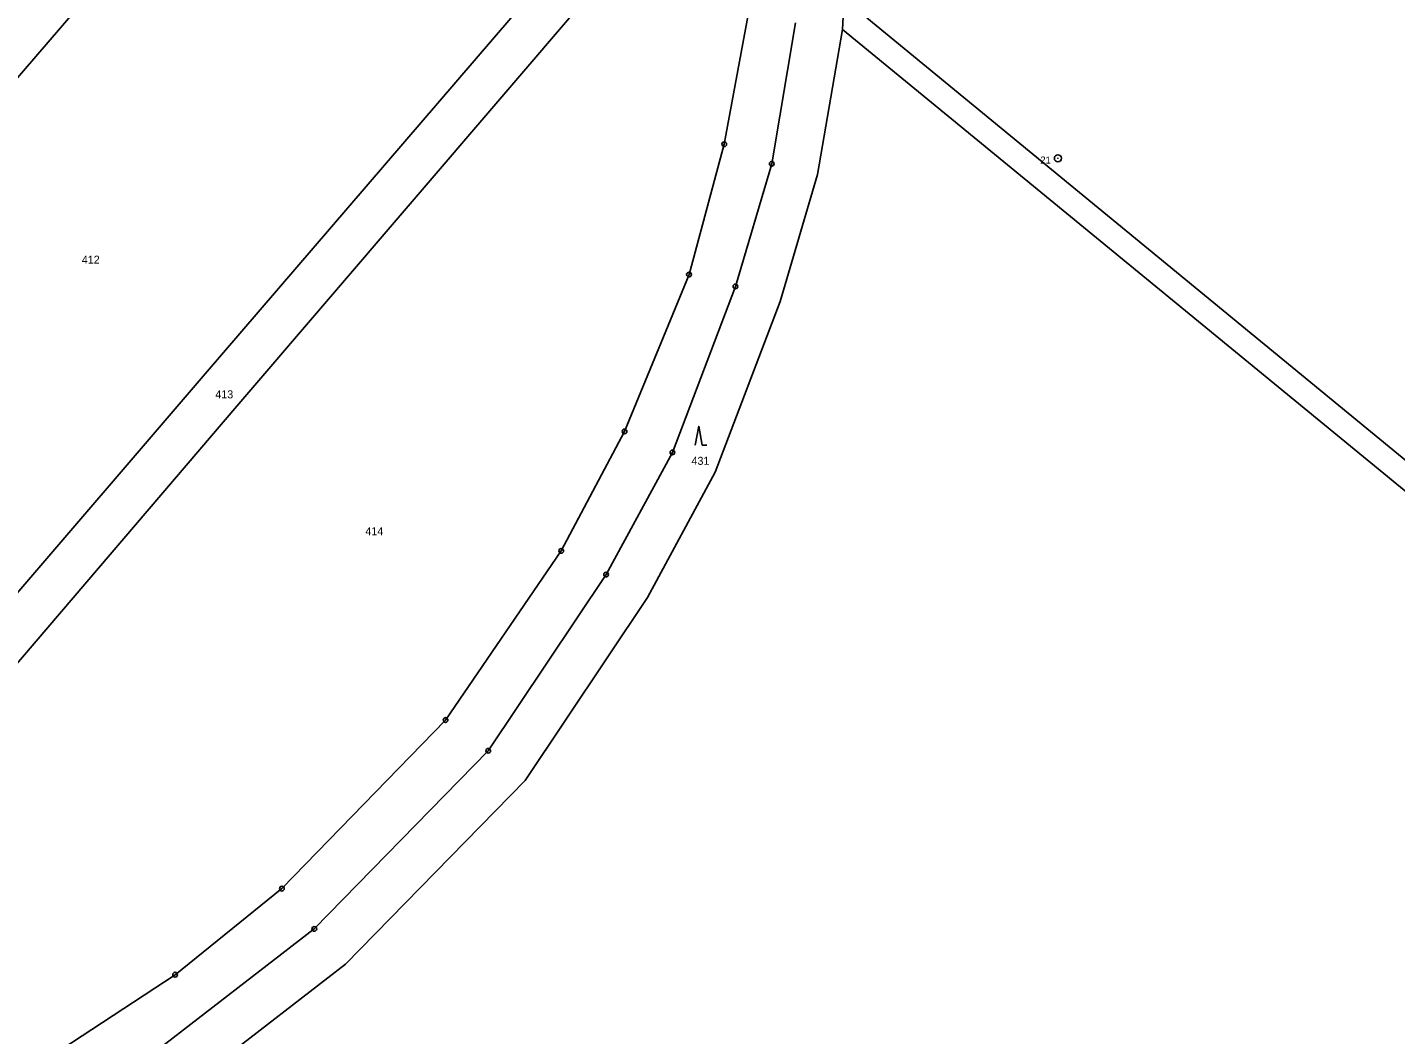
# Model space of a CAD drawing. Extents: x -759947 to -757003, y -1019641 to -1017100.
# Drawn here: x -759255.7 to -758964.9, y -1017798.6 to -1017584.5 of the extents above; entities that cross this region are included whole.
import ezdxf
from ezdxf.enums import TextEntityAlignment as Align

# ---------------------------------------------------------------- set-up
doc = ezdxf.new("R2010")
doc.units = 0
doc.header["$LTSCALE"] = 0.68
for name, color, linetype, lineweight in [('1', 7, 'Continuous', 25), ('3', 7, 'Continuous', 25), ('8', 7, 'Continuous', 25)]:
    doc.layers.add(name, color=color, linetype=linetype, lineweight=lineweight)
doc.layers.add('2', color=7, linetype='Continuous')

msp = doc.modelspace()

# ---------------------------------------------------------------- linework, layer by layer
at = {"layer": '1'}
for p, q in [((-759273.72, -1017613.81), (-759166.27, -1017488.63)), ((-759106.89, -1017528.89), (-759217.86, -1017658.16)), ((-759082.48, -1017584.98), (-759079.26, -1017530.4)), ((-759211.15, -1017665.01), (-759100.7, -1017535.99)), ((-759102.33, -1017581.05), (-759107.59, -1017609.36)), ((-759097.5, -1017613.51), (-759092.42, -1017583.57)), ((-759077.32, -1017582.53), (-758932.25, -1017701.65)), ((-759082.48, -1017584.98), (-759087.74, -1017615.77)), ((-758935.12, -1017705.86), (-759082.48, -1017584.98)), ((-759107.59, -1017609.36), (-759115.07, -1017637.05)), ((-759105.22, -1017639.58), (-759097.5, -1017613.51)), ((-759087.74, -1017615.77), (-759095.69, -1017642.77)), ((-759115.07, -1017637.05), (-759128.75, -1017670.4)), ((-759118.6, -1017674.84), (-759105.22, -1017639.58)), ((-759095.69, -1017642.77), (-759109.49, -1017679.02)), ((-759217.86, -1017658.16), (-759328.82, -1017787.43)), ((-759321.8, -1017794.26), (-759211.15, -1017665.01)), ((-759128.75, -1017670.4), (-759142.22, -1017695.77)), ((-759132.68, -1017700.8), (-759118.6, -1017674.84)), ((-759109.49, -1017679.02), (-759123.9, -1017705.66)), ((-759142.22, -1017695.77), (-759166.79, -1017731.71)), ((-759157.72, -1017738.26), (-759132.68, -1017700.8)), ((-759123.9, -1017705.66), (-759149.92, -1017744.59)), ((-759166.79, -1017731.71), (-759201.58, -1017767.55)), ((-759194.69, -1017776.1), (-759157.72, -1017738.26)), ((-759149.92, -1017744.59), (-759188.03, -1017783.59)), ((-759201.58, -1017767.55), (-759224.27, -1017785.83)), ((-759229.39, -1017802.88), (-759194.69, -1017776.1)), ((-759188.03, -1017783.59), (-759223.82, -1017811.22)), ((-759224.27, -1017785.83), (-759252.89, -1017804.65))]:
    msp.add_line(p, q, dxfattribs=at)
at = {"layer": '3'}
msp.add_line((-759112.26, -1017673.28), (-759111.264, -1017673.28), dxfattribs=at)
msp.add_lwpolyline([(-759112.26, -1017673.28), (-759113.01, -1017669.28), (-759113.76, -1017673.28)], dxfattribs=at)
at = {"layer": '8'}
for centre, radius in [((-759107.59, -1017609.3599), 0.5), ((-759107.59, -1017609.3599), 0.0303), ((-759097.5, -1017613.5099), 0.5), ((-759036.69, -1017612.3498), 0.75), ((-759036.69, -1017612.3498), 0.03), ((-759097.5, -1017613.5099), 0.0303), ((-759115.07, -1017637.0499), 0.5), ((-759115.07, -1017637.0499), 0.0303), ((-759105.22, -1017639.5799), 0.5), ((-759105.22, -1017639.5799), 0.0303), ((-759128.75, -1017670.3999), 0.5), ((-759128.75, -1017670.3999), 0.0303), ((-759118.6, -1017674.8399), 0.5), ((-759118.6, -1017674.8399), 0.0303), ((-759142.22, -1017695.7699), 0.5), ((-759142.22, -1017695.7699), 0.0303), ((-759132.68, -1017700.7999), 0.5), ((-759132.68, -1017700.7999), 0.0303), ((-759166.79, -1017731.7099), 0.5), ((-759166.79, -1017731.7099), 0.0303), ((-759157.72, -1017738.2599), 0.5), ((-759157.72, -1017738.2599), 0.0303), ((-759201.58, -1017767.5499), 0.5), ((-759201.58, -1017767.5499), 0.0303), ((-759194.69, -1017776.0999), 0.5), ((-759194.69, -1017776.0999), 0.0303), ((-759224.27, -1017785.8299), 0.5), ((-759224.27, -1017785.8299), 0.0303)]:
    msp.add_circle(centre, radius, dxfattribs=at)

# ---------------------------------------------------------------- texts
at = {"layer": '2'}
for s, p in [('412', (-759244.09, -1017634.745)), ('413', (-759215.72, -1017663.355)), ('431', (-759114.54, -1017677.485)), ('414', (-759183.83, -1017692.445))]:
    msp.add_text(s, height=1.7, dxfattribs=at).set_placement(p)
at = {"layer": '8'}
msp.add_text('21', height=1.5, dxfattribs=at).set_placement((-759038.189, -1017613.467), align=Align.RIGHT)

doc.saveas('drawing.dxf')
